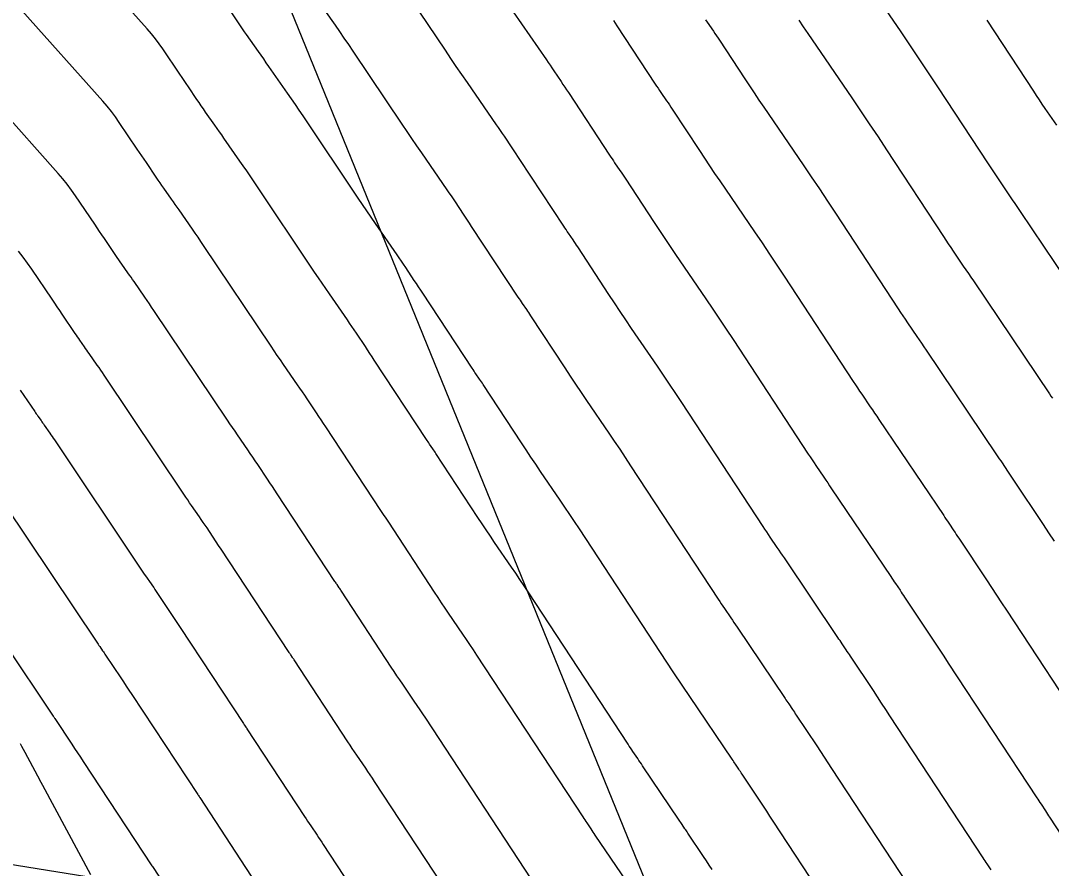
# Model space of a CAD drawing. Extents: x 954385 to 988206, y 1868364 to 1924553.
# Drawn here: x 956071.67 to 956111.45, y 1922724.55 to 1922757.27 of the extents above; entities that cross this region are included whole.
import ezdxf

# ---------------------------------------------------------------- set-up
doc = ezdxf.new("R2010")
doc.units = 0
for name, color, linetype in [('Ex_Major Contours', 7, 'Continuous'), ('Ex_Minor Contours', 7, 'Continuous'), ('Slopes', 7, 'Continuous')]:
    doc.layers.add(name, color=color, linetype=linetype)

msp = doc.modelspace()

# ---------------------------------------------------------------- linework, layer by layer
at = {"layer": 'Ex_Major Contours'}
for points in [[(956082.986, 1922758.269), (956083.801, 1922757.1), (956083.975, 1922756.85), (956084.148, 1922756.598), (956084.319, 1922756.346), (956084.489, 1922756.093), (956086.381, 1922753.271), (956086.568, 1922752.993), (956086.756, 1922752.715), (956086.945, 1922752.438), (956087.136, 1922752.162), (956088.119, 1922750.741), (956088.199, 1922750.625), (956088.279, 1922750.508), (956088.358, 1922750.391), (956088.437, 1922750.273), (956088.75, 1922749.802), (956088.829, 1922749.684), (956088.907, 1922749.566), (956088.985, 1922749.448), (956089.063, 1922749.33), (956090.864, 1922746.596), (956090.904, 1922746.536), (956090.944, 1922746.476), (956090.984, 1922746.417), (956091.024, 1922746.357), (956091.187, 1922746.121), (956091.228, 1922746.061), (956091.268, 1922746.002), (956091.308, 1922745.942), (956091.348, 1922745.882), (956092.668, 1922743.867), (956092.876, 1922743.55), (956093.086, 1922743.235), (956093.298, 1922742.92), (956093.511, 1922742.607), (956094.366, 1922741.354), (956094.579, 1922741.041), (956094.791, 1922740.726), (956095.001, 1922740.411), (956095.21, 1922740.094), (956098.591, 1922734.942), (956098.651, 1922734.851), (956098.711, 1922734.761), (956098.772, 1922734.671), (956098.833, 1922734.581), (956099.077, 1922734.221), (956099.138, 1922734.131), (956099.199, 1922734.041), (956099.26, 1922733.951), (956099.321, 1922733.861), (956101.172, 1922731.113), (956101.208, 1922731.06), (956101.244, 1922731.006), (956101.28, 1922730.953), (956101.316, 1922730.899), (956101.46, 1922730.684), (956101.496, 1922730.63), (956101.532, 1922730.577), (956101.567, 1922730.523), (956101.603, 1922730.469), (956102.395, 1922729.279), (956102.539, 1922729.063), (956102.682, 1922728.846), (956102.826, 1922728.629), (956102.968, 1922728.412), (956106.765, 1922722.632)], [(956101.702, 1922757.287), (956101.875, 1922757.03), (956102.049, 1922756.774), (956103.747, 1922754.288), (956104.087, 1922753.787), (956104.425, 1922753.286), (956104.761, 1922752.782), (956105.094, 1922752.277), (956107.282, 1922748.943), (956107.377, 1922748.798), (956107.472, 1922748.655), (956107.569, 1922748.512), (956107.665, 1922748.369), (956108.053, 1922747.798), (956108.15, 1922747.655), (956108.247, 1922747.513), (956108.343, 1922747.37), (956108.44, 1922747.227), (956111.377, 1922742.867), (956111.434, 1922742.782), (956111.492, 1922742.697)], [(956089.9, 1922720.942), (956085.326, 1922727.912), (956085.242, 1922728.04), (956085.157, 1922728.167), (956085.071, 1922728.294), (956084.985, 1922728.421), (956084.64, 1922728.927), (956084.554, 1922729.054), (956084.468, 1922729.181), (956084.383, 1922729.308), (956084.299, 1922729.436), (956082.227, 1922732.599), (956082.211, 1922732.623), (956082.195, 1922732.647), (956082.179, 1922732.671), (956082.163, 1922732.694), (956082.098, 1922732.789), (956082.081, 1922732.813), (956082.065, 1922732.837), (956082.049, 1922732.86), (956082.033, 1922732.884), (956079.7, 1922736.427), (956079.602, 1922736.575), (956079.504, 1922736.724), (956079.406, 1922736.872), (956079.307, 1922737.02), (956078.862, 1922737.69), (956078.789, 1922737.799), (956078.715, 1922737.908), (956078.641, 1922738.017), (956078.566, 1922738.126), (956078.266, 1922738.559), (956078.191, 1922738.667), (956078.117, 1922738.776), (956078.043, 1922738.885), (956077.969, 1922738.994), (956074.891, 1922743.588), (956074.826, 1922743.686), (956074.759, 1922743.783), (956074.693, 1922743.88), (956074.626, 1922743.977), (956074.311, 1922744.428), (956074.266, 1922744.492), (956074.221, 1922744.556), (956074.177, 1922744.62), (956074.132, 1922744.684), (956073.952, 1922744.94), (956073.907, 1922745.004), (956073.863, 1922745.068), (956073.819, 1922745.133), (956073.775, 1922745.197), (956073.275, 1922745.937), (956073.177, 1922746.082), (956073.08, 1922746.227), (956072.982, 1922746.372), (956072.884, 1922746.517), (956072.103, 1922747.673), (956071.937, 1922747.91), (956071.762, 1922748.142), (956071.58, 1922748.368)]]:
    msp.add_lwpolyline(points, dxfattribs=at)
at = {"layer": 'Ex_Minor Contours'}
for points in [[(956098.355, 1922724.511), (956098.246, 1922724.677), (956098.136, 1922724.843), (956098.026, 1922725.008), (956097.42, 1922725.919), (956097.392, 1922725.96), (956097.365, 1922726.001), (956097.338, 1922726.042), (956097.31, 1922726.083), (956097.2, 1922726.248), (956097.173, 1922726.289), (956097.145, 1922726.33), (956097.117, 1922726.371), (956097.09, 1922726.412), (956095.673, 1922728.515), (956095.627, 1922728.584), (956095.58, 1922728.652), (956095.533, 1922728.721), (956095.487, 1922728.79), (956095.3, 1922729.065), (956095.253, 1922729.134), (956095.207, 1922729.203), (956095.16, 1922729.273), (956095.115, 1922729.342), (956091.256, 1922735.221), (956091.097, 1922735.462), (956090.937, 1922735.703), (956090.776, 1922735.942), (956090.614, 1922736.181), (956089.962, 1922737.135), (956089.8, 1922737.374), (956089.639, 1922737.613), (956089.479, 1922737.853), (956089.32, 1922738.095), (956087.699, 1922740.569), (956087.669, 1922740.615), (956087.639, 1922740.66), (956087.608, 1922740.705), (956087.578, 1922740.75), (956087.454, 1922740.93), (956087.423, 1922740.975), (956087.392, 1922741.02), (956087.362, 1922741.066), (956087.332, 1922741.111), (956085.318, 1922744.169), (956085.232, 1922744.299), (956085.146, 1922744.429), (956085.06, 1922744.559), (956084.973, 1922744.689), (956084.627, 1922745.209), (956084.541, 1922745.339), (956084.453, 1922745.468), (956084.365, 1922745.597), (956084.277, 1922745.726), (956083.588, 1922746.721), (956083.444, 1922746.93), (956083.3, 1922747.14), (956083.158, 1922747.35), (956083.016, 1922747.56), (956080.65, 1922751.091), (956080.522, 1922751.282), (956080.392, 1922751.472), (956080.262, 1922751.662), (956080.131, 1922751.851), (956079.516, 1922752.733), (956079.429, 1922752.858), (956079.341, 1922752.983), (956079.254, 1922753.108), (956079.166, 1922753.233), (956078.808, 1922753.742), (956078.724, 1922753.863), (956078.64, 1922753.984), (956078.557, 1922754.105), (956078.474, 1922754.227), (956078.145, 1922754.715), (956078.062, 1922754.837), (956077.98, 1922754.959), (956077.897, 1922755.081), (956077.815, 1922755.203), (956077.158, 1922756.176), (956077.017, 1922756.377), (956076.87, 1922756.572), (956076.717, 1922756.762), (956076.557, 1922756.947), (956072.647, 1922761.318)], [(956113.418, 1922745.218), (956110.264, 1922749.9), (956110.16, 1922750.053), (956110.056, 1922750.207), (956109.952, 1922750.36), (956109.848, 1922750.513), (956109.432, 1922751.126), (956109.328, 1922751.28), (956109.225, 1922751.434), (956109.122, 1922751.588), (956109.02, 1922751.743), (956107.071, 1922754.713), (956106.713, 1922755.256), (956106.352, 1922755.797), (956105.989, 1922756.337), (956105.624, 1922756.875), (956103.749, 1922759.619)], [(956109.127, 1922724.5), (956108.976, 1922724.728), (956108.938, 1922724.785), (956108.901, 1922724.843), (956108.863, 1922724.9), (956108.825, 1922724.957), (956105.22, 1922730.446), (956105.061, 1922730.689), (956104.901, 1922730.931), (956104.741, 1922731.173), (956104.58, 1922731.415), (956103.695, 1922732.744), (956103.655, 1922732.804), (956103.615, 1922732.864), (956103.575, 1922732.924), (956103.535, 1922732.984), (956103.374, 1922733.224), (956103.334, 1922733.284), (956103.294, 1922733.344), (956103.253, 1922733.404), (956103.213, 1922733.464), (956101.145, 1922736.534), (956101.077, 1922736.635), (956101.009, 1922736.735), (956100.941, 1922736.836), (956100.872, 1922736.936), (956100.599, 1922737.338), (956100.531, 1922737.439), (956100.463, 1922737.54), (956100.396, 1922737.641), (956100.329, 1922737.742), (956097.187, 1922742.531), (956096.953, 1922742.885), (956096.718, 1922743.238), (956096.481, 1922743.59), (956096.243, 1922743.941), (956095.25, 1922745.394), (956095.029, 1922745.719), (956094.81, 1922746.045), (956094.592, 1922746.373), (956094.376, 1922746.701), (956093.172, 1922748.539), (956093.127, 1922748.606), (956093.083, 1922748.673), (956093.038, 1922748.74), (956092.992, 1922748.806), (956092.81, 1922749.071), (956092.764, 1922749.137), (956092.719, 1922749.204), (956092.674, 1922749.271), (956092.63, 1922749.338), (956090.935, 1922751.911), (956090.862, 1922752.023), (956090.788, 1922752.135), (956090.713, 1922752.247), (956090.639, 1922752.358), (956090.342, 1922752.805), (956090.267, 1922752.917), (956090.192, 1922753.028), (956090.116, 1922753.139), (956090.04, 1922753.249), (956088.909, 1922754.883), (956088.696, 1922755.193), (956088.484, 1922755.503), (956088.273, 1922755.814), (956088.063, 1922756.126), (956086.409, 1922758.594)], [(956095.049, 1922724.061), (956093.849, 1922725.841), (956093.81, 1922725.9), (956093.77, 1922725.958), (956093.731, 1922726.017), (956093.691, 1922726.075), (956093.533, 1922726.308), (956093.494, 1922726.366), (956093.454, 1922726.425), (956093.415, 1922726.483), (956093.377, 1922726.542), (956089.28, 1922732.785), (956089.146, 1922732.988), (956089.011, 1922733.191), (956088.875, 1922733.393), (956088.738, 1922733.594), (956088.188, 1922734.399), (956088.051, 1922734.6), (956087.915, 1922734.802), (956087.781, 1922735.005), (956087.647, 1922735.208), (956085.875, 1922737.912), (956085.85, 1922737.951), (956085.824, 1922737.989), (956085.799, 1922738.027), (956085.773, 1922738.065), (956085.668, 1922738.216), (956085.642, 1922738.254), (956085.617, 1922738.292), (956085.591, 1922738.331), (956085.566, 1922738.369), (956083.445, 1922741.588), (956083.355, 1922741.724), (956083.265, 1922741.861), (956083.175, 1922741.997), (956083.085, 1922742.133), (956082.723, 1922742.677), (956082.632, 1922742.813), (956082.54, 1922742.948), (956082.448, 1922743.083), (956082.356, 1922743.218), (956081.814, 1922744), (956081.693, 1922744.176), (956081.573, 1922744.352), (956081.453, 1922744.528), (956081.334, 1922744.705), (956078.731, 1922748.59), (956078.623, 1922748.75), (956078.515, 1922748.909), (956078.406, 1922749.068), (956078.296, 1922749.226), (956077.781, 1922749.965), (956077.708, 1922750.07), (956077.635, 1922750.174), (956077.561, 1922750.279), (956077.488, 1922750.384), (956077.194, 1922750.802), (956077.12, 1922750.907), (956077.048, 1922751.012), (956076.975, 1922751.117), (956076.904, 1922751.223), (956076.521, 1922751.789), (956076.434, 1922751.919), (956076.346, 1922752.048), (956076.259, 1922752.178), (956076.171, 1922752.308), (956075.473, 1922753.342), (956075.324, 1922753.555), (956075.168, 1922753.762), (956075.005, 1922753.964), (956074.835, 1922754.161), (956071.707, 1922757.657)], [(956104.704, 1922720.307), (956100.716, 1922726.379), (956100.59, 1922726.57), (956100.464, 1922726.762), (956100.338, 1922726.953), (956100.211, 1922727.144), (956099.512, 1922728.194), (956099.48, 1922728.241), (956099.448, 1922728.289), (956099.417, 1922728.336), (956099.385, 1922728.384), (956099.258, 1922728.573), (956099.226, 1922728.621), (956099.194, 1922728.668), (956099.163, 1922728.715), (956099.131, 1922728.763), (956097.497, 1922731.188), (956097.443, 1922731.267), (956097.39, 1922731.347), (956097.336, 1922731.426), (956097.282, 1922731.506), (956097.066, 1922731.823), (956097.012, 1922731.903), (956096.959, 1922731.982), (956096.906, 1922732.062), (956096.853, 1922732.142), (956093.233, 1922737.658), (956093.049, 1922737.937), (956092.864, 1922738.215), (956092.678, 1922738.492), (956092.49, 1922738.768), (956091.737, 1922739.871), (956091.549, 1922740.147), (956091.363, 1922740.424), (956091.178, 1922740.702), (956090.994, 1922740.981), (956089.523, 1922743.226), (956089.489, 1922743.278), (956089.454, 1922743.331), (956089.418, 1922743.383), (956089.382, 1922743.435), (956089.239, 1922743.644), (956089.203, 1922743.696), (956089.168, 1922743.748), (956089.133, 1922743.801), (956089.098, 1922743.853), (956087.19, 1922746.749), (956087.108, 1922746.874), (956087.026, 1922746.998), (956086.944, 1922747.122), (956086.862, 1922747.246), (956086.532, 1922747.741), (956086.449, 1922747.865), (956086.366, 1922747.988), (956086.282, 1922748.111), (956086.198, 1922748.233), (956085.362, 1922749.442), (956085.194, 1922749.684), (956085.028, 1922749.927), (956084.863, 1922750.171), (956084.699, 1922750.415), (956082.57, 1922753.592), (956082.42, 1922753.814), (956082.27, 1922754.035), (956082.118, 1922754.256), (956081.966, 1922754.476), (956081.251, 1922755.501), (956081.149, 1922755.647), (956081.048, 1922755.792), (956080.946, 1922755.938), (956080.844, 1922756.083), (956080.39, 1922756.729), (956080.311, 1922756.842), (956080.232, 1922756.955), (956080.154, 1922757.069), (956080.077, 1922757.183), (956079.768, 1922757.641)], [(956090.683, 1922757.604), (956091.961, 1922755.757), (956092.033, 1922755.653), (956092.105, 1922755.548), (956092.176, 1922755.443), (956092.246, 1922755.337), (956092.528, 1922754.915), (956092.598, 1922754.809), (956092.668, 1922754.703), (956092.738, 1922754.597), (956092.808, 1922754.492), (956094.396, 1922752.08), (956094.445, 1922752.006), (956094.495, 1922751.932), (956094.545, 1922751.858), (956094.595, 1922751.785), (956094.797, 1922751.491), (956094.847, 1922751.418), (956094.897, 1922751.344), (956094.947, 1922751.27), (956094.996, 1922751.195), (956096.122, 1922749.477), (956096.327, 1922749.166), (956096.533, 1922748.856), (956096.741, 1922748.547), (956096.95, 1922748.239), (956098.119, 1922746.528), (956098.383, 1922746.14), (956098.645, 1922745.75), (956098.905, 1922745.359), (956099.163, 1922744.967), (956102.067, 1922740.542), (956102.141, 1922740.43), (956102.216, 1922740.319), (956102.29, 1922740.207), (956102.366, 1922740.096), (956102.667, 1922739.652), (956102.743, 1922739.541), (956102.818, 1922739.43), (956102.893, 1922739.318), (956102.968, 1922739.207), (956105.254, 1922735.815), (956105.299, 1922735.749), (956105.343, 1922735.682), (956105.388, 1922735.616), (956105.432, 1922735.55), (956105.609, 1922735.285), (956105.654, 1922735.218), (956105.698, 1922735.152), (956105.742, 1922735.086), (956105.787, 1922735.019), (956106.764, 1922733.55), (956106.942, 1922733.283), (956107.119, 1922733.016), (956107.296, 1922732.748), (956107.472, 1922732.48), (956110.886, 1922727.282), (956110.927, 1922727.219), (956110.969, 1922727.156), (956111.011, 1922727.093), (956111.052, 1922727.03), (956111.219, 1922726.777), (956111.26, 1922726.714), (956111.302, 1922726.651), (956111.343, 1922726.588), (956111.385, 1922726.525), (956112.088, 1922725.451)], [(956094.549, 1922757.272), (956094.615, 1922757.172), (956094.68, 1922757.072), (956096.162, 1922754.823), (956096.216, 1922754.741), (956096.27, 1922754.66), (956096.325, 1922754.579), (956096.38, 1922754.498), (956096.602, 1922754.176), (956096.657, 1922754.096), (956096.712, 1922754.015), (956096.766, 1922753.934), (956096.82, 1922753.852), (956097.868, 1922752.252), (956098.061, 1922751.959), (956098.256, 1922751.666), (956098.452, 1922751.375), (956098.649, 1922751.084), (956099.995, 1922749.114), (956100.284, 1922748.689), (956100.572, 1922748.262), (956100.857, 1922747.834), (956101.14, 1922747.404), (956103.806, 1922743.342), (956103.887, 1922743.22), (956103.968, 1922743.097), (956104.05, 1922742.975), (956104.132, 1922742.854), (956104.463, 1922742.367), (956104.545, 1922742.246), (956104.628, 1922742.124), (956104.71, 1922742.002), (956104.792, 1922741.88), (956107.295, 1922738.166), (956107.344, 1922738.093), (956107.393, 1922738.021), (956107.441, 1922737.948), (956107.49, 1922737.875), (956107.684, 1922737.585), (956107.733, 1922737.512), (956107.781, 1922737.44), (956107.83, 1922737.367), (956107.878, 1922737.294), (956108.949, 1922735.686), (956109.144, 1922735.393), (956109.337, 1922735.1), (956109.531, 1922734.807), (956109.724, 1922734.514), (956112.946, 1922729.607)], [(956098.106, 1922757.3), (956098.166, 1922757.212), (956098.407, 1922756.862), (956098.467, 1922756.774), (956098.527, 1922756.686), (956098.586, 1922756.597), (956098.644, 1922756.509), (956099.614, 1922755.028), (956099.796, 1922754.752), (956099.979, 1922754.477), (956100.164, 1922754.203), (956100.349, 1922753.929), (956101.871, 1922751.701), (956102.186, 1922751.238), (956102.498, 1922750.774), (956102.809, 1922750.308), (956103.117, 1922749.84), (956105.544, 1922746.142), (956105.632, 1922746.009), (956105.72, 1922745.876), (956105.809, 1922745.743), (956105.899, 1922745.611), (956106.258, 1922745.083), (956106.348, 1922744.951), (956106.437, 1922744.818), (956106.527, 1922744.686), (956106.616, 1922744.553), (956109.336, 1922740.516), (956109.389, 1922740.438), (956109.442, 1922740.359), (956109.495, 1922740.28), (956109.548, 1922740.201), (956109.759, 1922739.885), (956109.812, 1922739.806), (956109.865, 1922739.727), (956109.917, 1922739.648), (956109.97, 1922739.569), (956111.134, 1922737.821), (956111.345, 1922737.503), (956111.556, 1922737.185)], [(956108.957, 1922757.287), (956110.758, 1922754.543), (956110.867, 1922754.377), (956110.977, 1922754.212), (956111.087, 1922754.048), (956111.198, 1922753.884), (956111.644, 1922753.229)], [(956091.638, 1922723.742), (956087.303, 1922730.348), (956087.194, 1922730.514), (956087.084, 1922730.679), (956086.973, 1922730.844), (956086.862, 1922731.008), (956086.414, 1922731.663), (956086.302, 1922731.827), (956086.192, 1922731.991), (956086.082, 1922732.157), (956085.973, 1922732.322), (956084.051, 1922735.256), (956084.03, 1922735.287), (956084.01, 1922735.318), (956083.989, 1922735.349), (956083.968, 1922735.38), (956083.883, 1922735.503), (956083.862, 1922735.534), (956083.841, 1922735.564), (956083.82, 1922735.595), (956083.8, 1922735.627), (956081.573, 1922739.007), (956081.479, 1922739.15), (956081.385, 1922739.292), (956081.291, 1922739.434), (956081.196, 1922739.577), (956080.818, 1922740.145), (956080.723, 1922740.287), (956080.627, 1922740.428), (956080.531, 1922740.569), (956080.435, 1922740.71), (956080.04, 1922741.28), (956079.942, 1922741.422), (956079.845, 1922741.564), (956079.748, 1922741.707), (956079.652, 1922741.85), (956076.811, 1922746.089), (956076.724, 1922746.218), (956076.637, 1922746.346), (956076.549, 1922746.474), (956076.461, 1922746.602), (956076.046, 1922747.197), (956075.987, 1922747.281), (956075.928, 1922747.365), (956075.869, 1922747.45), (956075.81, 1922747.534), (956075.573, 1922747.871), (956075.514, 1922747.955), (956075.455, 1922748.04), (956075.397, 1922748.125), (956075.339, 1922748.21), (956074.898, 1922748.863), (956074.806, 1922749.001), (956074.713, 1922749.138), (956074.62, 1922749.275), (956074.528, 1922749.412), (956073.788, 1922750.507), (956073.63, 1922750.732), (956073.465, 1922750.952), (956073.292, 1922751.166), (956073.112, 1922751.374), (956070.768, 1922753.995)], [(956071.652, 1922743.011), (956072.21, 1922742.185), (956072.24, 1922742.14), (956072.27, 1922742.097), (956072.301, 1922742.053), (956072.331, 1922742.009), (956072.454, 1922741.835), (956072.484, 1922741.791), (956072.515, 1922741.747), (956072.545, 1922741.704), (956072.576, 1922741.66), (956072.79, 1922741.352), (956072.836, 1922741.286), (956072.882, 1922741.22), (956072.927, 1922741.154), (956072.972, 1922741.087), (956076.287, 1922736.139), (956076.338, 1922736.064), (956076.389, 1922735.988), (956076.441, 1922735.913), (956076.492, 1922735.838), (956076.699, 1922735.539), (956076.751, 1922735.464), (956076.802, 1922735.389), (956076.853, 1922735.313), (956076.904, 1922735.238), (956077.419, 1922734.464), (956077.521, 1922734.309), (956077.624, 1922734.155), (956077.726, 1922734.001), (956077.828, 1922733.846), (956080.267, 1922730.142), (956080.279, 1922730.125), (956080.29, 1922730.109), (956080.301, 1922730.092), (956080.312, 1922730.075), (956080.358, 1922730.009), (956080.369, 1922729.993), (956080.38, 1922729.976), (956080.392, 1922729.959), (956080.403, 1922729.943), (956082.625, 1922726.55), (956082.685, 1922726.46), (956082.745, 1922726.37), (956082.805, 1922726.28), (956082.865, 1922726.191), (956083.109, 1922725.834), (956083.17, 1922725.745), (956083.23, 1922725.655), (956083.29, 1922725.565), (956083.349, 1922725.475), (956088.162, 1922718.142)], [(956071.052, 1922738.586), (956074.605, 1922733.284), (956074.633, 1922733.242), (956074.661, 1922733.201), (956074.69, 1922733.159), (956074.718, 1922733.118), (956074.833, 1922732.952), (956074.861, 1922732.91), (956074.89, 1922732.869), (956074.918, 1922732.827), (956074.946, 1922732.785), (956075.53, 1922731.907), (956075.637, 1922731.747), (956075.743, 1922731.587), (956075.849, 1922731.426), (956075.955, 1922731.265), (956078.501, 1922727.4), (956078.514, 1922727.381), (956078.527, 1922727.362), (956078.553, 1922727.324), (956078.566, 1922727.305), (956078.578, 1922727.286), (956080.952, 1922723.664)], [(956069.132, 1922736.085), (956072.923, 1922730.429), (956072.933, 1922730.413), (956072.944, 1922730.397), (956072.972, 1922730.357), (956072.983, 1922730.341), (956072.988, 1922730.333), (956073.642, 1922729.351), (956073.752, 1922729.185), (956073.863, 1922729.018), (956073.973, 1922728.851), (956074.083, 1922728.684), (956076.735, 1922724.657), (956076.742, 1922724.648), (956076.754, 1922724.629), (956079.278, 1922720.778)], [(956074.376, 1922724.305), (956072.528, 1922727.747), (956072.462, 1922727.869), (956072.33, 1922728.114), (956071.841, 1922729.024), (956071.78, 1922729.138), (956071.718, 1922729.252), (956071.656, 1922729.367)]]:
    msp.add_lwpolyline(points, dxfattribs=at)
at = {"layer": 'Slopes'}
for points in [[(956057.131, 1922818.928), (956105.863, 1922699.31), (956101.124, 1922702.991), (956105.863, 1922699.31), (956106.681, 1922705.254)], [(956107.131, 1922718.928), (956029.402, 1922731.445), (956035.009, 1922733.581), (956029.402, 1922731.445), (956034.055, 1922727.657)]]:
    msp.add_lwpolyline(points, dxfattribs=at)

doc.saveas('drawing.dxf')
